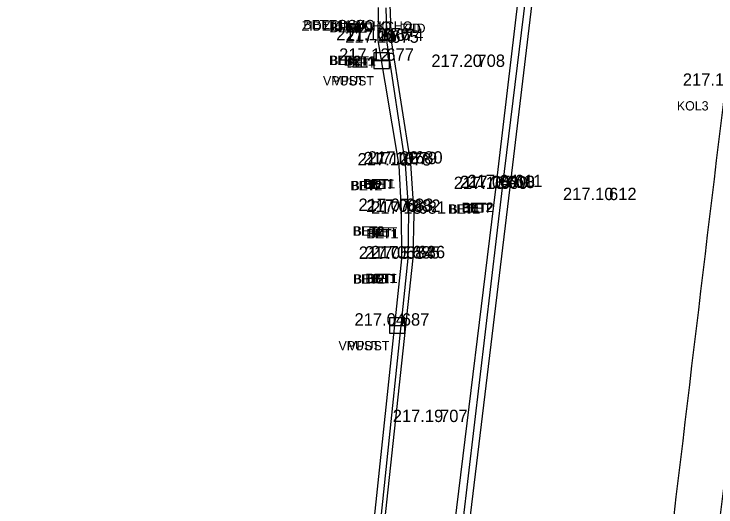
# Model space of a CAD drawing. Extents: x -471047 to -470889, y -1102859 to -1102000.
# Drawn here: x -471013.41 to -470990.69, y -1102670.31 to -1102654.36 of the extents above; entities that cross this region are included whole.
import ezdxf

# ---------------------------------------------------------------- set-up
doc = ezdxf.new("R2010")
doc.units = 0
for name, color, linetype in [('Vrstva 1', 7, 'Continuous'), ('Vrstva 25', 7, 'Continuous'), ('Vrstva 34', 7, 'Continuous'), ('Vrstva 35', 7, 'Continuous'), ('Vrstva 36', 7, 'Continuous'), ('Vrstva 38', 7, 'Continuous'), ('Vrstva 5', 7, 'Continuous'), ('Vrstva 7', 7, 'Continuous'), ('Vrstva 8', 7, 'Continuous')]:
    doc.layers.add(name, color=color, linetype=linetype)

msp = doc.modelspace()

# ---------------------------------------------------------------- linework, layer by layer
at = {"layer": 'Vrstva 1'}
for points in [[(-471040.344, -1102858.385), (-471031.676, -1102846.187), (-471026.357, -1102838.629), (-471023.212, -1102833.975), (-471019.21, -1102827.465), (-471016.861, -1102823.272), (-471013.099, -1102815.912), (-471010.824, -1102810.955), (-471007.329, -1102802.292), (-471005.34, -1102796.515), (-471002.842, -1102787.838), (-471001.3, -1102780.997), (-471000.19, -1102774.713), (-470999.247, -1102768.204), (-470998.794, -1102764.784), (-470997.199, -1102751.812), (-470994.899, -1102732.807), (-470992.551, -1102713.262), (-470990.326, -1102694.887), (-470988.122, -1102676.57), (-470985.812, -1102657.305), (-470983.537, -1102638.407), (-470981.386, -1102620.622), (-470979.843, -1102608.014), (-470976.377, -1102579.253), (-470972.945, -1102550.69), (-470970.475, -1102530.206), (-470967.905, -1102508.801), (-470965.053, -1102485.131), (-470962.734, -1102465.9), (-470960.173, -1102444.812), (-470957.795, -1102425.103), (-470954.965, -1102401.839), (-470953.834, -1102392.574), (-470952.33, -1102379.985), (-470950.744, -1102366.853), (-470948.978, -1102352.106), (-470947.037, -1102335.844), (-470944.949, -1102318.462), (-470944.013, -1102310.745), (-470942.39, -1102297.267), (-470939.519, -1102273.45), (-470937.593, -1102257.43), (-470936.064, -1102244.81), (-470934.114, -1102228.634), (-470931.621, -1102207.856), (-470929.536, -1102190.857), (-470926.572, -1102166.31), (-470924.91, -1102152.663), (-470923.413, -1102140.333), (-470921.923, -1102127.669), (-470921.155, -1102120.084), (-470920.446, -1102109.574), (-470919.912, -1102099.137), (-470919.63, -1102088.981), (-470919.523, -1102081.193), (-470919.563, -1102070.395), (-470919.714, -1102064.236), (-470920.134, -1102054.704), (-470920.462, -1102047.615), (-470920.599, -1102044.52), (-470920.743, -1102041.873), (-470921.125, -1102034.455), (-470921.774, -1102030.337), (-470922.418, -1102027.787), (-470923.734, -1102023.93), (-470924.872, -1102021.434), (-470926.752, -1102018.182), (-470927.953, -1102016.45), (-470929.616, -1102014.424), (-470932.252, -1102011.756), (-470935.111, -1102009.425), (-470938.391, -1102007.371), (-470942.651, -1102005.401)], [(-471041.328, -1102857.18), (-471032.144, -1102844.242), (-471027.583, -1102837.763), (-471024.388, -1102833.028), (-471020.451, -1102826.6), (-471018.089, -1102822.378), (-471014.542, -1102815.445), (-471012.233, -1102810.418), (-471009.247, -1102803.108), (-471006.795, -1102796.098), (-471004.315, -1102787.532), (-471002.782, -1102780.723), (-471001.674, -1102774.458), (-471000.75, -1102768.095), (-471000.28, -1102764.601), (-470998.692, -1102751.741), (-470996.378, -1102732.635), (-470994.028, -1102713.058), (-470991.808, -1102694.749), (-470989.616, -1102676.447), (-470987.284, -1102657.013), (-470985.031, -1102638.272), (-470982.87, -1102620.431), (-470981.334, -1102607.933), (-470977.881, -1102579.263), (-470974.429, -1102550.492), (-470971.964, -1102530.054), (-470969.391, -1102508.607), (-470966.54, -1102484.984), (-470964.231, -1102465.853), (-470961.679, -1102444.752), (-470959.304, -1102425.078), (-470956.455, -1102401.634), (-470955.339, -1102392.489), (-470953.812, -1102379.71), (-470952.249, -1102366.808), (-470950.479, -1102352.023), (-470948.536, -1102335.868), (-470946.426, -1102318.233), (-470945.493, -1102310.531), (-470943.864, -1102297.013), (-470940.984, -1102273.071), (-470939.078, -1102257.195), (-470937.559, -1102244.684), (-470935.592, -1102228.353), (-470933.101, -1102207.653), (-470931.011, -1102190.57), (-470928.046, -1102166.021), (-470926.409, -1102152.578), (-470924.898, -1102140.121), (-470923.427, -1102127.544), (-470922.647, -1102119.826), (-470921.919, -1102109.229), (-470921.42, -1102099.134), (-470921.127, -1102089.016), (-470921.023, -1102081.453), (-470921.061, -1102070.468), (-470921.209, -1102064.314), (-470921.666, -1102053.966), (-470922.156, -1102043.345), (-470922.299, -1102039.934), (-470922.637, -1102034.36), (-470923.091, -1102031.241), (-470923.847, -1102028.247), (-470925.083, -1102024.594), (-470926.222, -1102022.086), (-470928.04, -1102018.943), (-470929.138, -1102017.357), (-470930.929, -1102015.175), (-470933.062, -1102013.049), (-470936.379, -1102010.368), (-470939.169, -1102008.662), (-470942.899, -1102006.906), (-470945.661, -1102005.908)], [(-471043.557, -1102855.955), (-471035.129, -1102844.026), (-471029.872, -1102836.499), (-471026.577, -1102831.578), (-471022.675, -1102825.415), (-471020.123, -1102821.053), (-471016.667, -1102814.59), (-471014.208, -1102809.45), (-471011.177, -1102802.451), (-471008.55, -1102795.333), (-471006.082, -1102787.209), (-471004.464, -1102780.376), (-471003.265, -1102774.167), (-471002.327, -1102767.948), (-471001.636, -1102762.527), (-471000.297, -1102751.605), (-470997.959, -1102732.524), (-470995.602, -1102712.802), (-470993.412, -1102694.623), (-470991.21, -1102676.17), (-470988.891, -1102656.857), (-470986.625, -1102638.083), (-470984.455, -1102620.195), (-470982.936, -1102607.733), (-470979.497, -1102579.223), (-470976.023, -1102550.279), (-470973.554, -1102529.822), (-470970.991, -1102508.497), (-470968.146, -1102484.787), (-470965.835, -1102465.72), (-470963.284, -1102444.529), (-470960.91, -1102424.942), (-470958.043, -1102401.343), (-470956.946, -1102392.356), (-470955.396, -1102379.408), (-470953.851, -1102366.636), (-470952.049, -1102351.733), (-470950.124, -1102335.611), (-470948.034, -1102318.083), (-470947.094, -1102310.328), (-470945.421, -1102296.51), (-470942.58, -1102272.848), (-470940.675, -1102256.948), (-470939.176, -1102244.526), (-470937.187, -1102228.174), (-470934.708, -1102207.467), (-470932.621, -1102190.433), (-470929.634, -1102165.778), (-470928.004, -1102152.415), (-470926.45, -1102139.595), (-470925.003, -1102127.418), (-470924.249, -1102119.695), (-470923.515, -1102109.093), (-470923.018, -1102099.069), (-470922.711, -1102088.911), (-470922.643, -1102081.356), (-470922.797, -1102070.414), (-470923.018, -1102064.454), (-470923.52, -1102053.203), (-470923.823, -1102047.529), (-470924.123, -1102041.506), (-470924.462, -1102037.486), (-470924.934, -1102031.904), (-470925.664, -1102028.672), (-470926.771, -1102025.506), (-470927.959, -1102022.914), (-470929.674, -1102020.028), (-470930.76, -1102018.498), (-470932.447, -1102016.478), (-470935.215, -1102013.816), (-470937.644, -1102011.98), (-470940.381, -1102010.371), (-470943.968, -1102008.669), (-470947.145, -1102007.524), (-470950.874, -1102006.74)], [(-471044.756, -1102855.056), (-471036.376, -1102843.177), (-471031.167, -1102835.741), (-471027.859, -1102830.8), (-471023.934, -1102824.593), (-471021.43, -1102820.312), (-471018.011, -1102813.91), (-471015.536, -1102808.75), (-471012.578, -1102801.897), (-471009.95, -1102794.77), (-471007.561, -1102786.914), (-471005.936, -1102780.074), (-471004.727, -1102773.818), (-471003.828, -1102767.827), (-471003.121, -1102762.345), (-471001.787, -1102751.467), (-470999.446, -1102732.348), (-470997.073, -1102712.539), (-470994.902, -1102694.521), (-470992.696, -1102676.023), (-470990.376, -1102656.68), (-470988.131, -1102638.071), (-470985.947, -1102620.018), (-470984.417, -1102607.512), (-470980.993, -1102579.08), (-470977.514, -1102550.137), (-470975.048, -1102529.649), (-470972.488, -1102508.37), (-470969.618, -1102484.508), (-470967.34, -1102465.669), (-470964.767, -1102444.39), (-470962.402, -1102424.781), (-470959.534, -1102401.193), (-470958.432, -1102392.151), (-470956.883, -1102379.208), (-470955.335, -1102366.424), (-470953.535, -1102351.506), (-470951.606, -1102335.399), (-470949.519, -1102317.94), (-470948.575, -1102310.159), (-470946.889, -1102296.144), (-470944.056, -1102272.618), (-470942.139, -1102256.659), (-470940.657, -1102244.341), (-470938.638, -1102227.749), (-470936.19, -1102207.298), (-470934.102, -1102190.255), (-470931.124, -1102165.639), (-470929.492, -1102152.254), (-470927.915, -1102139.252), (-470926.46, -1102127.103), (-470925.74, -1102119.604), (-470925.012, -1102108.913), (-470924.523, -1102099.054), (-470924.217, -1102088.866), (-470924.148, -1102081.334), (-470924.301, -1102070.391), (-470924.518, -1102064.43), (-470924.97, -1102054.435), (-470925.588, -1102041.569), (-470925.963, -1102035.313), (-470926.405, -1102032.225), (-470927.078, -1102029.198), (-470928.123, -1102026.148), (-470929.318, -1102023.558), (-470930.84, -1102020.97), (-470931.868, -1102019.515), (-470933.443, -1102017.605), (-470936.26, -1102014.885), (-470938.429, -1102013.255), (-470941.213, -1102011.639), (-470944.847, -1102009.927), (-470947.723, -1102008.912), (-470951.444, -1102008.161), (-470954.511, -1102007.931), (-470957.895, -1102008.041)]]:
    msp.add_spline(points, degree=3, dxfattribs=at)
at = {"layer": 'Vrstva 25'}
for p, q in [((-471001.763, -1102655.618), (-471001.763, -1102656.118)), ((-471001.263, -1102655.618), (-471001.763, -1102655.618)), ((-471001.263, -1102656.118), (-471001.263, -1102655.618)), ((-471001.763, -1102655.868), (-471001.263, -1102655.868)), ((-471001.763, -1102656.118), (-471001.263, -1102656.118)), ((-471001.263, -1102664.187), (-471001.263, -1102664.687)), ((-471000.763, -1102664.187), (-471001.263, -1102664.187)), ((-471000.763, -1102664.687), (-471000.763, -1102664.187)), ((-471001.263, -1102664.437), (-471000.763, -1102664.437)), ((-471001.263, -1102664.687), (-471000.763, -1102664.687))]:
    msp.add_line(p, q, dxfattribs=at)
at = {"layer": 'Vrstva 34'}
for p, q in [((-471001.64, -1102655.21), (-471001.64, -1102655.21)), ((-471001.35, -1102655.29), (-471001.35, -1102655.29)), ((-471001.2, -1102655.23), (-471001.2, -1102655.23)), ((-471001.51, -1102655.87), (-471001.51, -1102655.87)), ((-470998.56, -1102656.07), (-470998.56, -1102656.07)), ((-471000.76, -1102659.22), (-471000.76, -1102659.22)), ((-471000.58, -1102659.2), (-471000.58, -1102659.2)), ((-471000.95, -1102659.26), (-471000.95, -1102659.26)), ((-470997.82, -1102660.02), (-470997.82, -1102660.02)), ((-470997.6, -1102659.99), (-470997.6, -1102659.99)), ((-470997.59, -1102659.99), (-470997.59, -1102659.99)), ((-470997.35, -1102659.96), (-470997.35, -1102659.96)), ((-470994.3, -1102660.38), (-470994.3, -1102660.38)), ((-471000.88, -1102660.73), (-471000.88, -1102660.73)), ((-471000.65, -1102660.76), (-471000.65, -1102660.76)), ((-471000.47, -1102660.82), (-471000.47, -1102660.82)), ((-471000.87, -1102662.28), (-471000.87, -1102662.28)), ((-471000.67, -1102662.27), (-471000.67, -1102662.27)), ((-471000.5, -1102662.26), (-471000.5, -1102662.26)), ((-471001.01, -1102664.44), (-471001.01, -1102664.44)), ((-470999.77, -1102667.56), (-470999.77, -1102667.56))]:
    msp.add_line(p, q, dxfattribs=at)
at = {"layer": 'Vrstva 5'}
for p, q in [((-470997.35, -1102659.957), (-470995.292, -1102642.768)), ((-471001.626, -1102654.151), (-471001.64, -1102655.214)), ((-471001.64, -1102655.214), (-471000.952, -1102659.257)), ((-471000.952, -1102659.257), (-471000.878, -1102660.731)), ((-470999.6, -1102678.495), (-470997.35, -1102659.957)), ((-471000.878, -1102660.731), (-471000.872, -1102662.285)), ((-471000.872, -1102662.285), (-471001.871, -1102671.73))]:
    msp.add_line(p, q, dxfattribs=at)
at = {"layer": 'Vrstva 7'}
for p, q in [((-470997.816, -1102660.021), (-470995.777, -1102642.78)), ((-471001.252, -1102654.055), (-471001.2, -1102655.225)), ((-471001.2, -1102655.225), (-471000.583, -1102659.2)), ((-471000.583, -1102659.2), (-471000.468, -1102660.818)), ((-471000.062, -1102678.382), (-470997.816, -1102660.021)), ((-471000.468, -1102660.818), (-471000.503, -1102662.258)), ((-471000.503, -1102662.258), (-471001.534, -1102671.8))]:
    msp.add_line(p, q, dxfattribs=at)
at = {"layer": 'Vrstva 8'}
for p, q in [((-470997.603, -1102659.985), (-470995.499, -1102642.814)), ((-471001.379, -1102654.163), (-471001.346, -1102655.288)), ((-471001.346, -1102655.288), (-471000.756, -1102659.217)), ((-471000.756, -1102659.217), (-471000.645, -1102660.761)), ((-470999.769, -1102678.382), (-470997.603, -1102659.985)), ((-471000.645, -1102660.761), (-471000.668, -1102662.272)), ((-471000.668, -1102662.272), (-471001.653, -1102671.761))]:
    msp.add_line(p, q, dxfattribs=at)

# ---------------------------------------------------------------- texts
at = {"layer": 'Vrstva 35'}
for s, p in [('ZID1 ZID XCHO', (-471004.101, -1102654.9)), ('BET1 CHO', (-471004.051, -1102654.85)), ('BET1 CHO', (-471003.739, -1102654.85)), ('ZID1 ZID XCHO', (-471003.415, -1102654.9)), ('BET2', (-471003.205, -1102654.95)), ('BET2', (-471003.171, -1102654.95)), ('BET', (-471002.68, -1102654.96)), ('BET', (-471002.519, -1102654.96)), ('ZID', (-471000.891, -1102654.97)), ('ZID', (-471000.739, -1102654.97)), ('BET2', (-471003.215, -1102656.01)), ('BET2', (-471003.181, -1102656.01)), ('BET1', (-471002.742, -1102656.03)), ('BET1', (-471002.7, -1102656.03)), ('BET', (-471002.65, -1102656.09)), ('BET', (-471002.489, -1102656.09)), ('VPUST', (-471003.41, -1102656.67)), ('VPUST', (-471003.099, -1102656.67)), ('KOL3', (-470991.955, -1102657.48)), ('BET2', (-471002.525, -1102660.06)), ('BET2', (-471002.491, -1102660.06)), ('BET1', (-471002.122, -1102660)), ('BET1', (-471002.08, -1102660)), ('BET', (-471002.06, -1102660.02)), ('BET', (-471001.899, -1102660.02)), ('BET1', (-470999.362, -1102660.82)), ('BET1', (-470999.32, -1102660.82)), ('BET2', (-470998.925, -1102660.76)), ('BET', (-470998.9, -1102660.79)), ('BET2', (-470998.891, -1102660.76)), ('BET', (-470998.739, -1102660.79)), ('BET2', (-471002.455, -1102661.53)), ('BET2', (-471002.421, -1102661.53)), ('BET', (-471001.95, -1102661.56)), ('BET', (-471001.789, -1102661.56)), ('BET1', (-471002.012, -1102661.62)), ('BET1', (-471001.97, -1102661.62)), ('BET2', (-471002.445, -1102663.08)), ('BET2', (-471002.411, -1102663.08)), ('BET1', (-471002.042, -1102663.06)), ('BET1', (-471002, -1102663.06)), ('BET', (-471001.97, -1102663.07)), ('BET', (-471001.809, -1102663.07)), ('VPUST', (-471002.91, -1102665.24)), ('VPUST', (-471002.599, -1102665.24))]:
    msp.add_text(s, height=0.3, dxfattribs=at).set_placement(p)
at = {"layer": 'Vrstva 36'}
for s, p in [(' 676', (-471001.64, -1102655.21)), (' 675', (-471001.35, -1102655.29)), (' 674', (-471001.2, -1102655.23)), (' 677', (-471001.51, -1102655.87)), (' 708', (-470998.56, -1102656.07)), (' 678', (-471000.95, -1102659.26)), (' 679', (-471000.76, -1102659.22)), (' 680', (-471000.58, -1102659.2)), (' 609', (-470997.82, -1102660.02)), (' 610', (-470997.6, -1102659.99)), (' 608', (-470997.59, -1102659.99)), (' 611', (-470997.35, -1102659.96)), (' 612', (-470994.3, -1102660.38)), (' 683', (-471000.88, -1102660.73)), (' 682', (-471000.65, -1102660.76)), (' 681', (-471000.47, -1102660.82)), (' 684', (-471000.87, -1102662.28)), (' 685', (-471000.67, -1102662.27)), (' 686', (-471000.5, -1102662.26)), (' 687', (-471001.01, -1102664.44)), (' 707', (-470999.77, -1102667.56))]:
    msp.add_text(s, height=0.4, dxfattribs=at).set_placement(p)
at = {"layer": 'Vrstva 38'}
for s, p in [('217.10 ', (-471002.983, -1102655.21)), ('217.10 ', (-471002.693, -1102655.29)), ('217.21 ', (-471002.67, -1102655.23)), ('217.12 ', (-471002.891, -1102655.87)), ('217.20 ', (-470999.903, -1102656.07)), ('217.17 ', (-470991.763, -1102656.68)), ('217.10 ', (-471002.293, -1102659.26)), ('217.10 ', (-471002.103, -1102659.22)), ('217.22 ', (-471001.961, -1102659.2)), ('217.16 ', (-470999.18, -1102660.02)), ('217.04 ', (-470998.982, -1102659.99)), ('217.15 ', (-470998.974, -1102659.99)), ('217.04 ', (-470998.732, -1102659.96)), ('217.10 ', (-470995.643, -1102660.38)), ('217.07 ', (-471002.263, -1102660.73)), ('217.06 ', (-471002.01, -1102660.76)), ('217.18 ', (-471001.854, -1102660.82)), ('217.05 ', (-471002.254, -1102662.28)), ('217.05 ', (-471002.054, -1102662.27)), ('217.16 ', (-471001.86, -1102662.26)), ('217.04 ', (-471002.392, -1102664.44)), ('217.19 ', (-471001.154, -1102667.56))]:
    msp.add_text(s, height=0.4, dxfattribs=at).set_placement(p)

doc.saveas('drawing.dxf')
